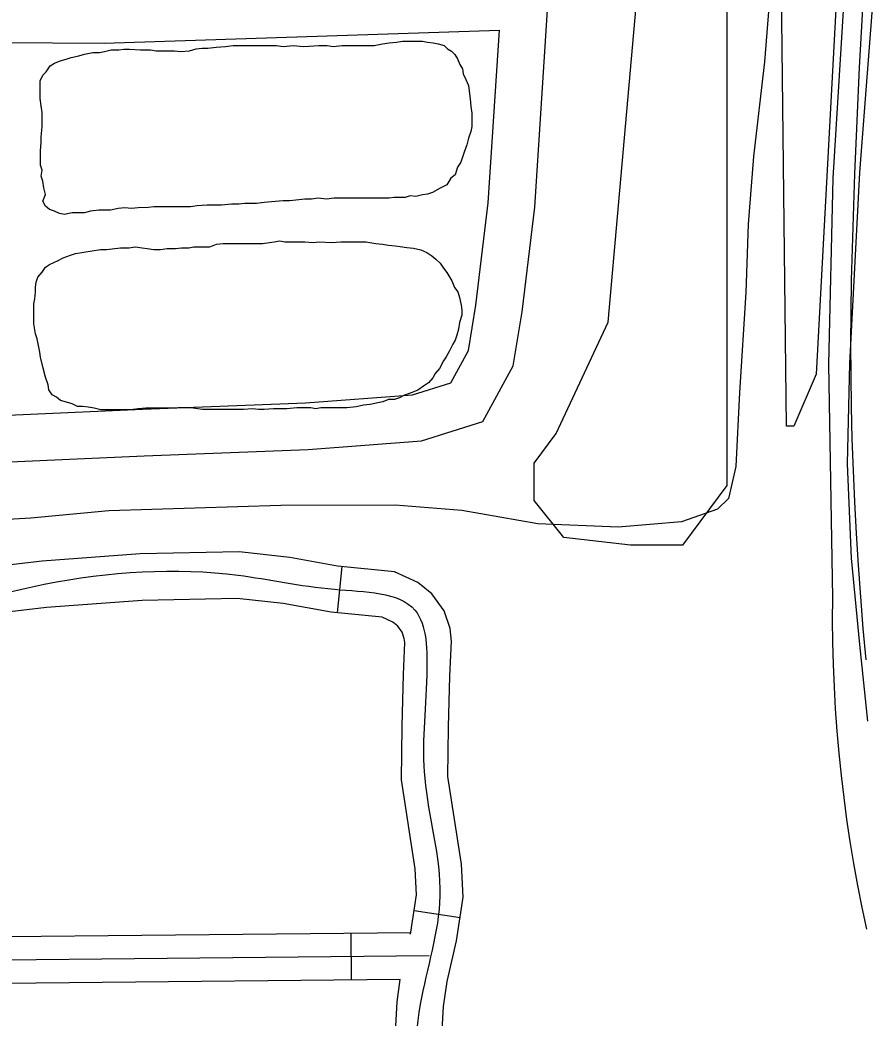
# Model space of a CAD drawing. Extents: x 3313447 to 3351316, y 703786 to 729172.
# Drawn here: x 3325855 to 3326400, y 718055 to 718698 of the extents above; entities that cross this region are included whole.
import ezdxf

# ---------------------------------------------------------------- set-up
doc = ezdxf.new("R2010")
doc.units = 0
for name, color, linetype in [('V-RAIL-TRAK', 7, 'Continuous'), ('V-ROAD-CNTR', 7, 'Continuous'), ('V-SITE-VEGE', 7, 'Continuous'), ('V-TOPO-SHOR', 7, 'Continuous')]:
    doc.layers.add(name, color=color, linetype=linetype)

msp = doc.modelspace()

# ---------------------------------------------------------------- linework, layer by layer
at = {"layer": 'V-RAIL-TRAK'}
msp.add_lwpolyline([(3326400.04, 718735.63), (3326397.92, 718701.42), (3326396.04, 718667.21), (3326394.4, 718632.98), (3326393, 718598.74), (3326391.82, 718564.49), (3326390.89, 718530.24), (3326390.57, 718509.86), (3326390.45, 718489.48), (3326390.53, 718469.1), (3326390.81, 718448.72), (3326391.29, 718428.34), (3326391.97, 718407.97), (3326392.85, 718387.61), (3326393.93, 718367.26), (3326395.21, 718346.92), (3326396.69, 718326.59), (3326398.37, 718306.28), (3326400.24, 718285.99)], dxfattribs=at)
at = {"layer": 'V-ROAD-CNTR'}
for p, q in [((3326060.08, 718316.19), (3326063.03, 718346.05)), ((3326109.3, 718124.64), (3326138.96, 718120.12)), ((3326069.06, 718079.95), (3326068.77, 718109.95))]:
    msp.add_line(p, q, dxfattribs=at)
for points in [[(3325505.61, 718401.47), (3325561.64, 718400.67), (3325776.91, 718410.28), (3325935.55, 718417.31), (3326041.08, 718421.4), (3326114.03, 718427.03), (3326153.48, 718439.33), (3326173.15, 718475.18), (3326178.83, 718510.04), (3326187, 718577.28), (3326204.74, 718851.57), (3326234.15, 719167.51), (3326258.27, 719484.65), (3326259.96, 719634.13), (3326263.69, 719703.65), (3326295.51, 719759.37), (3326322.98, 719812.65), (3326341.62, 719882.87)], [(3326401.55, 718246.56), (3326396.45, 718295.91), (3326391.06, 718351.43), (3326388.4, 718412.27), (3326390.02, 718476.76), (3326396.38, 718599.59), (3326416.4, 718858.8)], [(3326400.78, 718112.7), (3326397.82, 718126.71), (3326395.06, 718140.77), (3326392.52, 718154.86), (3326390.2, 718169), (3326388.09, 718183.17), (3326386.19, 718197.36), (3326384.51, 718211.59), (3326383.05, 718225.84), (3326381.8, 718240.11), (3326380.77, 718254.4), (3326379.96, 718268.7), (3326379.36, 718283.01), (3326378.98, 718297.33), (3326378.82, 718311.65), (3326378.88, 718325.97), (3326376.43, 718476.32), (3326379.2, 718596.03), (3326386.31, 718710.99)], [(3325439.02, 718674.61), (3325819.25, 718689.09), (3325843.48, 718683.38), (3325909.67, 718682.86), (3326164.32, 718691.39)], [(3325499.83, 718431.56), (3325561.18, 718430.68), (3325775.58, 718440.25), (3325934.31, 718447.28), (3326039.35, 718451.35), (3326108.34, 718456.68), (3326133, 718464.37), (3326144.37, 718485.09), (3326149.12, 718514.26), (3326157.11, 718580.06), (3326164.32, 718691.39)], [(3326125.96, 718021.05), (3326128.21, 718062.85), (3326130.56, 718079.05), (3326136.67, 718105.06), (3326140.96, 718133.27), (3326139.88, 718154.48), (3326131.14, 718210.93), (3326131.55, 718242.64), (3326132.41, 718275.58), (3326133.33, 718298.13), (3326132.48, 718306.11), (3326128.7, 718317.62), (3326120.8, 718328.39), (3326111.77, 718335.86), (3326096.65, 718342.74), (3326060.07, 718346.34), (3326029.23, 718351.91), (3325996.69, 718355.52), (3325932.86, 718354.19), (3325869.74, 718349.59), (3325823.35, 718344.2)], [(3326106.87, 718109.38), (3326107.19, 718110.75), (3326110.85, 718134.78), (3326110, 718151.41), (3326101.11, 718208.81), (3326101.55, 718243.22), (3326102.43, 718276.58), (3326103.26, 718297.15), (3326102.98, 718299.77), (3326101.68, 718303.73), (3326098.81, 718307.65), (3326095.72, 718310.2), (3326088.76, 718313.37), (3326055.93, 718316.6), (3326024.91, 718322.21), (3325995.34, 718325.48), (3325934.27, 718324.21), (3325872.56, 718319.72), (3325826.88, 718314.4)], [(3326107.5, 718110.33), (3325673.85, 718106.03)], [(3326118.91, 718095.44), (3325654.97, 718090.84)], [(3326100.42, 718080.26), (3325673.83, 718076.03)], [(3326077.99, 717845.49), (3326077.88, 717844.85), (3326084.61, 717884.33), (3326089.45, 717932.21), (3326093.54, 717980.48), (3326096.01, 718022.73), (3326098.33, 718065.81), (3326100.42, 718080.26)]]:
    msp.add_lwpolyline(points, dxfattribs=at)
msp.add_spline([(3325510.05, 717998.48), (3325546.02, 718001.49), (3325621.79, 718028.95), (3325645.01, 718045.72), (3325658.63, 718107.42), (3325641.07, 718158.67), (3325632.49, 718227.28), (3325634.72, 718270.28), (3325641.45, 718296.19), (3325675.73, 718319.77), (3325716.95, 718334.89), (3325779.16, 718323.76), (3325871.15, 718334.66), (3325996.01, 718340.5), (3326058, 718331.47), (3326109.81, 718318.02), (3326117.42, 718276.08), (3326116.12, 718209.87), (3326125.91, 718134.03), (3326113.27, 718064.33), (3326108.51, 717979.41), (3326099.48, 717882.31), (3326085.34, 717802.28), (3326081.19, 717706.63), (3326063.85, 717631.77), (3326028.12, 717572.27), (3325895.18, 717567.29), (3325764.47, 717583.81), (3325695.82, 717641), (3325673.81, 717741.01), (3325670.16, 717844.95), (3325625.66, 717855.53), (3325584.48, 717855.62), (3325547.03, 717852.42), (3325510.22, 717846.41)], degree=3, dxfattribs=at)
at = {"layer": 'V-SITE-VEGE'}
for points in [[(3326310.81, 718933.8), (3326310.81, 718398.16), (3326282.13, 718359.89), (3326248.67, 718359.89), (3326205.65, 718364.68), (3326186.53, 718388.59), (3326186.53, 718412.5), (3326200.87, 718431.63), (3326234.33, 718503.37), (3326301.24, 719259)], [(3326382.5, 718732.93), (3326368.16, 718469.89), (3326353.82, 718436.41), (3326349.04, 718436.41), (3326344.26, 718866.84)]]:
    msp.add_lwpolyline(points, dxfattribs=at)
at = {"layer": 'V-TOPO-SHOR'}
for points in [[(3326352.1, 719487.63), (3326380.61, 719418.76), (3326389.79, 719390.49), (3326392.66, 719357.14), (3326392.64, 719318.4), (3326382.5, 719187.45), (3326353.37, 718887.17), (3326339.92, 718733.18), (3326334.87, 718670.83), (3326327.84, 718609.93), (3326324.37, 718566.38), (3326322.89, 718522.53), (3326318.96, 718458.18), (3326316.59, 718410.35), (3326311.88, 718389.87), (3326304.7, 718383.09), (3326281.56, 718374.73)], [(3325871.88, 718585.58), (3325870.8, 718589.88), (3325870.26, 718594.18), (3325869.18, 718597.4), (3325869.71, 718601.16), (3325868.64, 718604.39), (3325868.63, 718608.15), (3325868.63, 718613.52), (3325869.16, 718618.9), (3325869.16, 718622.66), (3325869.69, 718629.1), (3325869.68, 718634.48), (3325869.68, 718638.24), (3325869.14, 718642.54), (3325868.59, 718647.37), (3325868.59, 718651.14), (3325868.59, 718654.9), (3325868.58, 718658.66), (3325870.19, 718662.42), (3325872.34, 718664.57), (3325875.02, 718668.33), (3325877.71, 718669.95), (3325881.47, 718671.57), (3325885.23, 718672.64), (3325888.45, 718673.72), (3325893.29, 718674.8), (3325897.05, 718675.88), (3325902.42, 718676.96), (3325906.72, 718676.96), (3325909.94, 718677.5), (3325914.24, 718678.58), (3325919.08, 718678.59), (3325922.3, 718679.13), (3325926.06, 718679.13), (3325933.05, 718678.6), (3325936.27, 718678.6), (3325939.49, 718678.61), (3325943.26, 718678.07), (3325946.48, 718678.08), (3325949.7, 718678.08), (3325955.08, 718678.08), (3325958.84, 718677.55), (3325964.75, 718678.09), (3325969.05, 718679.17), (3325972.81, 718679.71), (3325976.57, 718679.71), (3325981.94, 718680.26), (3325987.85, 718680.8), (3325992.69, 718681.34), (3325996.45, 718681.34), (3325999.67, 718681.35), (3326003.97, 718681.35), (3326007.2, 718681.35), (3326010.96, 718681.36), (3326016.33, 718681.37), (3326020.63, 718681.37), (3326024.93, 718680.83), (3326031.38, 718681.38), (3326038.36, 718680.85), (3326048.03, 718681.39), (3326053.41, 718681.4), (3326057.17, 718680.87), (3326063.08, 718681.41), (3326066.84, 718681.41), (3326071.68, 718681.42), (3326074.9, 718681.42), (3326078.12, 718681.42), (3326083.5, 718681.43), (3326088.87, 718682.51), (3326093.17, 718683.05), (3326098, 718683.59), (3326101.76, 718684.13), (3326106.6, 718684.14), (3326111.44, 718684.14), (3326114.66, 718684.15), (3326117.89, 718683.61), (3326121.65, 718683.08), (3326124.87, 718682.54), (3326128.63, 718681.47), (3326130.78, 718679.32), (3326133.47, 718677.71), (3326135.62, 718675.57), (3326137.24, 718672.88), (3326138.85, 718669.12), (3326140.47, 718666.44), (3326141.01, 718663.21), (3326142.62, 718659.45), (3326144.24, 718655.69), (3326144.78, 718651.93), (3326145.32, 718647.1), (3326145.87, 718642.26), (3326146.41, 718637.96), (3326146.41, 718633.67), (3326146.41, 718629.37), (3326145.88, 718626.14), (3326144.27, 718621.84), (3326143.2, 718617.54), (3326141.6, 718612.7), (3326140.52, 718609.48), (3326139.45, 718606.26), (3326137.3, 718603.03)], [(3326137.3, 718603.03), (3326135.7, 718598.19), (3326133.01, 718596.04), (3326130.33, 718591.74), (3326126.03, 718589.58), (3326121.2, 718586.89), (3326117.98, 718585.82), (3326114.75, 718585.28), (3326110.46, 718584.2), (3326106.69, 718584.73), (3326103.47, 718583.65), (3326100.25, 718583.65), (3326096.48, 718583.65), (3326093.26, 718583.11), (3326090.04, 718583.1), (3326084.13, 718583.1), (3326080.37, 718583.09), (3326076.6, 718583.09), (3326071.23, 718583.08), (3326068.01, 718583.08), (3326064.25, 718583.08), (3326057.8, 718583.07), (3326052.96, 718582.53), (3326047.59, 718583.06), (3326043.29, 718582.52), (3326038.99, 718582.52), (3326033.08, 718581.97), (3326029.32, 718581.43), (3326025.02, 718581.43), (3326017.5, 718580.89), (3326012.67, 718580.34), (3326007.83, 718579.8), (3326000.31, 718579.79), (3325996.54, 718579.25), (3325991.71, 718579.25), (3325985.26, 718578.71), (3325980.43, 718578.7), (3325976.13, 718578.7), (3325969.68, 718578.15), (3325965.38, 718577.61), (3325961.62, 718577.61), (3325956.25, 718577.6), (3325952.48, 718577.6), (3325948.72, 718577.6), (3325941.74, 718577.59), (3325937.98, 718577.05), (3325931.53, 718577.04), (3325927.23, 718576.5), (3325922.93, 718577.03), (3325918.63, 718576.49), (3325913.8, 718575.41), (3325910.04, 718575.41), (3325906.28, 718575.41), (3325900.9, 718574.86), (3325897.14, 718573.79), (3325892.31, 718573.78), (3325889.08, 718573.78), (3325884.25, 718572.7), (3325881.02, 718573.23), (3325877.8, 718574.84), (3325874.57, 718575.91), (3325871.89, 718578.06), (3325870.27, 718581.28), (3325871.88, 718585.58)], [(3325907.38, 718550.15), (3325911.14, 718550.16), (3325920.27, 718551.24), (3325925.64, 718551.25), (3325929.94, 718551.79), (3325934.24, 718551.25), (3325937.46, 718550.72), (3325941.77, 718550.19), (3325946.06, 718550.19), (3325950.36, 718550.73), (3325955.73, 718550.74), (3325959.5, 718551.28), (3325964.33, 718551.28), (3325967.56, 718551.82), (3325972.93, 718551.83), (3325977.77, 718551.83), (3325982.06, 718553.45), (3325986.36, 718553.99), (3325989.58, 718553.99), (3325993.88, 718554), (3325997.11, 718554), (3326003.02, 718554.01), (3326007.85, 718554.01), (3326011.61, 718554.01), (3326019.14, 718555.09), (3326022.9, 718555.64), (3326026.12, 718555.1), (3326031.49, 718555.11), (3326035.26, 718555.11), (3326039.02, 718555.11), (3326044.39, 718554.58), (3326048.15, 718555.12), (3326056.21, 718554.59), (3326062.12, 718555.14), (3326066.96, 718555.14), (3326070.18, 718555.14), (3326073.41, 718555.15), (3326078.24, 718555.15), (3326084.69, 718554.08), (3326088.99, 718553.55), (3326092.75, 718553.01), (3326097.05, 718552.48), (3326100.28, 718551.95), (3326104.58, 718551.41), (3326108.88, 718550.88), (3326113.71, 718549.81), (3326117.47, 718548.2), (3326120.7, 718546.06), (3326123.39, 718543.91), (3326126.08, 718541.22), (3326128.23, 718538), (3326130.38, 718535.32), (3326133.61, 718529.95), (3326135.23, 718525.65), (3326137.38, 718522.96), (3326138.46, 718519.2), (3326139.54, 718514.37), (3326140.08, 718511.15), (3326140.08, 718507.92), (3326138.47, 718503.08), (3326137.94, 718498.79), (3326136.87, 718495.02), (3326135.8, 718491.8), (3326134.19, 718489.11), (3326132.04, 718484.81), (3326129.9, 718481.05), (3326128.29, 718478.36), (3326125.61, 718473.52), (3326122.92, 718470.3), (3326121.31, 718467.61), (3326118.63, 718464.38), (3326115.41, 718462.23), (3326111.65, 718459.54), (3326107.35, 718457.92), (3326103.05, 718456.31), (3326099.83, 718454.69), (3326096.61, 718453.61), (3326092.85, 718453.61), (3326089.09, 718451.99), (3326085.86, 718451.45), (3326081.03, 718450.37), (3326076.73, 718449.83), (3326071.9, 718448.75), (3326065.98, 718448.21), (3326061.15, 718448.2), (3326057.39, 718448.2), (3326052.55, 718448.2), (3326049.33, 718448.19), (3326046.1, 718447.65), (3326042.88, 718448.19), (3326037.5, 718448.18), (3326033.75, 718448.18), (3326027.3, 718447.64), (3326023.54, 718447.63), (3326018.7, 718447.63), (3326012.79, 718447.08), (3326009.03, 718447.08), (3326005.27, 718447.61), (3325999.36, 718447.07), (3325995.6, 718447.07), (3325991.83, 718447.06)], [(3325991.83, 718447.06), (3325987, 718447.06), (3325983.77, 718447.06), (3325980.55, 718447.05), (3325976.25, 718447.05), (3325973.03, 718447.05), (3325965.5, 718448.11), (3325957.45, 718448.11), (3325953.68, 718448.1), (3325948.85, 718448.1), (3325944.01, 718448.09), (3325936.49, 718448.09), (3325931.65, 718447.55), (3325926.82, 718447), (3325920.91, 718447), (3325915, 718446.99), (3325911.77, 718446.99), (3325907.47, 718446.98), (3325903.17, 718448.06), (3325899.41, 718448.59), (3325895.65, 718449.12), (3325892.43, 718449.12), (3325889.2, 718450.73), (3325885.44, 718451.8), (3325881.68, 718452.87), (3325878.99, 718455.02), (3325876.3, 718456.63), (3325874.15, 718459.85), (3325873.61, 718463.07), (3325871.99, 718467.91), (3325870.37, 718473.82), (3325868.75, 718480.8), (3325868.21, 718484.02), (3325867.67, 718487.25), (3325866.59, 718492.62), (3325865.51, 718495.84), (3325864.44, 718502.29), (3325864.43, 718507.66), (3325864.43, 718510.89), (3325864.42, 718515.19), (3325864.96, 718518.41), (3325865.49, 718522.71), (3325865.48, 718525.93), (3325866.02, 718529.16), (3325867.09, 718532.38), (3325869.78, 718535.61), (3325871.92, 718538.83), (3325874.61, 718540.45), (3325879.98, 718543.14), (3325883.2, 718544.76), (3325888.04, 718546.37), (3325891.26, 718547.45), (3325907.38, 718550.15)], [(3326281.56, 718374.73), (3326240.81, 718371.35), (3326188.98, 718373.46), (3326140.06, 718382.11), (3326097.07, 718385.58), (3326023.58, 718385.3), (3325912.75, 718381.89), (3325862.58, 718377.16), (3325784.21, 718372.65), (3325701.58, 718368.45), (3325651.12, 718363.15), (3325628.85, 718356.77), (3325610.82, 718345.81), (3325597, 718327.4), (3325581.87, 718287.07), (3325574.51, 718255.8), (3325572.33, 718232.74), (3325572.58, 718191.44), (3325575.04, 718142.14), (3325575.15, 718119.63), (3325572.75, 718104.56), (3325568.36, 718089.21), (3325562.81, 718071.88), (3325560.12, 718055.66)]]:
    msp.add_lwpolyline(points, dxfattribs=at)

doc.saveas('drawing.dxf')
